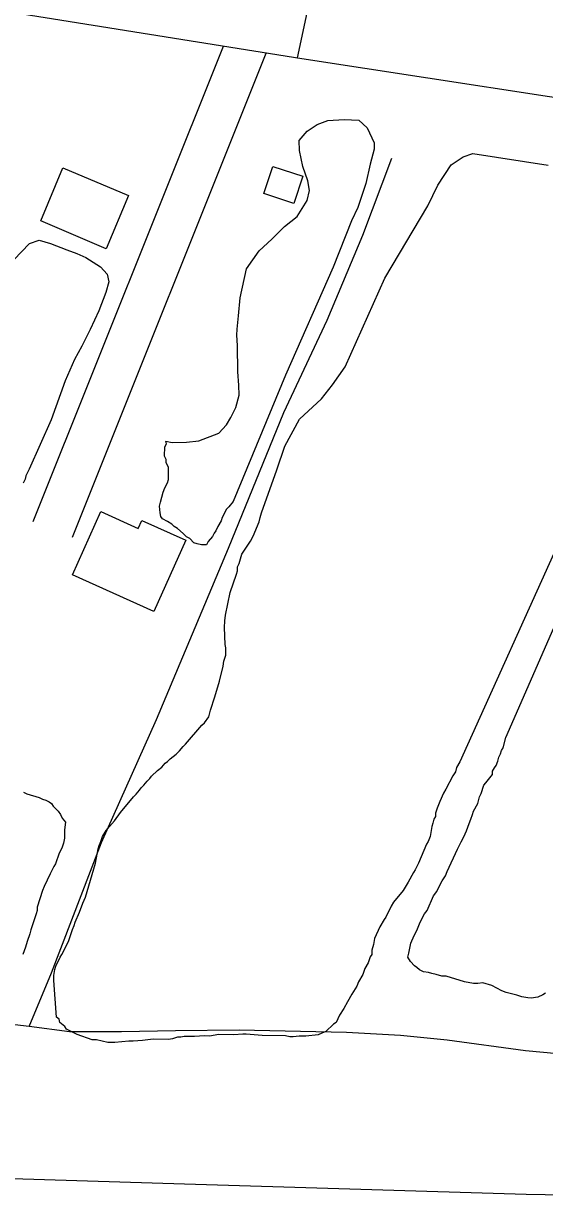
# Model space of a CAD drawing. Extents: x 3807117 to 3845308, y 337856 to 363736.
# Drawn here: x 3814364 to 3814731, y 349734 to 350568 of the extents above; entities that cross this region are included whole.
import ezdxf

# ---------------------------------------------------------------- set-up
doc = ezdxf.new("R2010")
doc.units = 0
for name, color, linetype in [('V-BLDG-OTLN', 7, 'Continuous'), ('V-GRID-MAJR', 7, 'Continuous'), ('V-RIVR-EDGE', 7, 'Continuous'), ('V-ROAD-CNTR', 7, 'Continuous'), ('V-SITE-VEGE', 7, 'Continuous'), ('V-TOPO-SHOR', 7, 'Continuous')]:
    doc.layers.add(name, color=color, linetype=linetype)

msp = doc.modelspace()

# ---------------------------------------------------------------- linework, layer by layer
at = {"layer": 'V-BLDG-OTLN'}
for points in [[(3814554.57, 350441.24), (3814533.4, 350448.2), (3814539.7, 350467.36), (3814560.78, 350460.43)], [(3814422.01, 350409.27), (3814375.87, 350428.96), (3814391.48, 350466.3), (3814437.77, 350446.93)], [(3814455.7, 350153.25), (3814398.19, 350179.03), (3814418.23, 350223.73), (3814444.7, 350211.86), (3814447.24, 350217.54), (3814478.28, 350203.62)]]:
    msp.add_lwpolyline(points, close=True, dxfattribs=at)
at = {"layer": 'V-GRID-MAJR'}
msp.add_spline([(3811276.87, 349341.55), (3816580.93, 349419.09), (3821884.97, 349497.4), (3827189.01, 349576.48), (3832493.03, 349656.33), (3837797.04, 349736.96), (3843101.04, 349818.35)], degree=3, dxfattribs=at)
at = {"layer": 'V-RIVR-EDGE'}
msp.add_spline([(3811218.45, 353357.75), (3811241.21, 353349.18), (3811277.57, 353336.15), (3811374.55, 353305.99), (3811420.6, 353288.89), (3811465.03, 353269.37), (3811510.27, 353249.04), (3811559.54, 353223.84), (3811619.3, 353188.92), (3811662.89, 353154.04), (3811691.94, 353127.28), (3811709.7, 353115.91), (3811765.42, 353081), (3811802.58, 353062.3), (3811835.68, 353041.2), (3811867.17, 353019.28), (3811896.23, 352996.57), (3811913.17, 352981.16), (3811951.93, 352955.99), (3812009.28, 352925.93), (3812057.74, 352901.54), (3812121.56, 352872.27), (3812173.25, 352846.26), (3812216.06, 352823.51), (3812265.33, 352799.13), (3812306.53, 352778.81), (3812348.53, 352757.68), (3812386.49, 352735.75), (3812421.22, 352720.3), (3812460.8, 352699.98), (3812545.61, 352656.1), (3812602.97, 352631.69), (3812678.12, 352606.44), (3812715.31, 352600.68), (3812744.42, 352597.38), (3812762.2, 352594.1), (3812802.62, 352585.1), (3812822.01, 352580.2), (3812833.34, 352581.79), (3812848.71, 352583.37), (3812863.26, 352580.91), (3812881.04, 352576.82), (3812922.25, 352559.74), (3812963.46, 352545.08), (3812993.35, 352532.06), (3813052.31, 352503.61), (3813083.01, 352490.59), (3813106.46, 352488.92), (3813129.91, 352485.63), (3813159, 352477.47), (3813194.55, 352462.01), (3813230.1, 352446.56), (3813273.7, 352417.34), (3813301.14, 352397.05), (3813318.91, 352388.11), (3813348, 352378.33), (3813381.13, 352364.5), (3813413.43, 352345.82), (3813494.23, 352316.51), (3813551.59, 352290.49), (3813617.85, 352267.68), (3813655.02, 352255.45), (3813691.38, 352240), (3813714.01, 352235.9), (3813744.71, 352223.69), (3813776.23, 352213.91), (3813798.06, 352213.86), (3813836.05, 352202.44), (3813875.64, 352186.97), (3813962.9, 352155.22), (3814023.51, 352136.47), (3814102.7, 352107.97), (3814155.23, 352091.66), (3814196.44, 352079.43), (3814266.74, 352055.8), (3814323.32, 352041.91), (3814445.34, 352003.6), (3814506.76, 351985.66), (3814578.69, 351964.45), (3814657.89, 351940.8), (3814702.34, 351927.75), (3814721.75, 351929.32), (3814754.09, 351926.01), (3814770.26, 351923.54), (3814789.65, 351914.6), (3814876.12, 351887.69), (3814949.66, 351867.29), (3815006.24, 351854.21), (3815041.8, 351845.23), (3815100, 351831.34), (3815142.83, 351819.1), (3815167.09, 351818.23), (3815176.79, 351814.97), (3815198.62, 351812.49), (3815248.71, 351793.77), (3815354.59, 351764.39), (3815405.5, 351749.71), (3815426.52, 351748.04), (3815454.83, 351747.16), (3815474.24, 351747.11), (3815497.68, 351743.82), (3815524.35, 351737.28), (3815541.33, 351734.81), (3815565.58, 351730.71), (3815596.3, 351724.97), (3815642.38, 351716.77), (3815669.07, 351715.9), (3815682.81, 351715.05), (3815696.55, 351711.79), (3815717.56, 351705.26), (3815765.26, 351698.68), (3815820.23, 351687.22), (3815860.65, 351679.03), (3815887.32, 351674.92), (3815924.51, 351666.74), (3815943.91, 351662.65), (3815983.51, 351652.04), (3816003.72, 351648.75), (3816038.48, 351643.81), (3816063.54, 351639.71), (3816105.59, 351635.56), (3816135.51, 351634.68), (3816171.09, 351635.4), (3816210.74, 351640.96), (3816241.48, 351644.93), (3816273.83, 351645.66), (3816303.76, 351648.01), (3816321.54, 351645.54), (3816344.17, 351637.4), (3816355.48, 351632.52), (3816384.58, 351625.98), (3816408.82, 351617.83), (3816424.99, 351614.55), (3816446.8, 351606.41), (3816479.12, 351591.77), (3816506.58, 351580.38), (3816543.75, 351564.12), (3816581.72, 351547.85), (3816605.95, 351537.28), (3816640.72, 351532.34), (3816698.92, 351520.06), (3816723.15, 351510.3), (3816746.6, 351507), (3816761.16, 351507.78), (3816778.13, 351503.69), (3816798.34, 351497.98), (3816825, 351487.4), (3816855.71, 351479.24), (3816886.43, 351474.31), (3816925.24, 351471.79), (3816966.49, 351474.11), (3816998.04, 351476.46), (3817026.34, 351475.58), (3817070.01, 351472.24), (3817092.65, 351470.56), (3817117.7, 351461.61), (3817150.84, 351455.86), (3817209.06, 351450.87), (3817268.89, 351445.87), (3817306.88, 351436.88), (3817355.39, 351431.9), (3817427.34, 351420.4), (3817484.73, 351407.32), (3817542.94, 351399.09), (3817623.81, 351395.66), (3817702.24, 351390.61), (3817745.91, 351388.88), (3817785.52, 351383.93), (3817817.87, 351380.62), (3817858.28, 351372.43), (3817897.08, 351363.44), (3817925.37, 351356.9), (3817962.56, 351352.76), (3818012.7, 351351.83), (3818077.4, 351352.48), (3818152.61, 351350.68), (3818194.66, 351347.34), (3818239.12, 351341.57), (3818286.01, 351331.75), (3818338.55, 351321.1), (3818397.56, 351310.44), (3818454.15, 351303.02), (3818509.14, 351298.84), (3818571.39, 351293.03), (3818663.57, 351285.52), (3818727.45, 351279.7), (3818795.36, 351269.83), (3818876.2, 351255.07), (3818923.09, 351250.1), (3818977.26, 351245.12), (3819054.89, 351238.46), (3819127.66, 351231.81), (3819212.56, 351225.94), (3819281.3, 351224.96), (3819351.66, 351224.78), (3819419.6, 351227.04), (3819476.21, 351226.9), (3819520.69, 351227.6), (3819546.57, 351227.54), (3819582.95, 351220.98), (3819614.49, 351220.09), (3819672.7, 351214.28), (3819726.07, 351210.92), (3819778.63, 351205.13), (3819810.96, 351200.19), (3819871.59, 351188.72), (3819899.88, 351182.99), (3819915.25, 351182.95), (3819932.24, 351185.34), (3819953.26, 351184.48), (3819983.18, 351182.78), (3820021.98, 351174.6), (3820084.22, 351159.89), (3820145.64, 351141.14), (3820186.04, 351126.48), (3820236.16, 351120.69), (3820274.96, 351112.51), (3820329.94, 351105.91), (3820344.5, 351105.87), (3820380.09, 351107.4), (3820408.4, 351109.75), (3820453.68, 351108.03), (3820490.07, 351107.13), (3820518.37, 351101.4), (3820553.93, 351094.03), (3820601.63, 351086.63), (3820680.85, 351071.88), (3820732.56, 351053.96), (3820765.7, 351044.98), (3820836.03, 351032.68), (3820886.95, 351021.23), (3820941.92, 351009.77), (3820979.1, 351001.59), (3821029.21, 350986.91), (3821084.97, 350968.98), (3821149.62, 350949.41), (3821214.28, 350937.12), (3821274.11, 350927.27), (3821338.79, 350922.25), (3821390.55, 350921.32), (3821439.88, 350920.39), (3821482.74, 350919.47), (3821516.7, 350916.96), (3821545.82, 350918.51), (3821604.05, 350917.55), (3821659.04, 350916.61), (3821685.74, 350923.01), (3821735.92, 350937.45), (3821757.76, 350939.82), (3821803.07, 350944.56), (3821833.79, 350942.06), (3821854.81, 350937.96), (3821867.75, 350937.93), (3821881.5, 350939.51), (3821902.56, 350953.21), (3821911.47, 350959.66), (3821920.37, 350959.63), (3821942.2, 350958.77), (3821963.22, 350953.06), (3821985.85, 350947.34), (3822015.76, 350942.41), (3822040.81, 350932.65), (3822068.26, 350916.41), (3822083.59, 350901.81), (3822094.07, 350887.23), (3822105.37, 350879.92), (3822121.54, 350876.65), (3822152.25, 350869.29), (3822191.87, 350864.34), (3822226.65, 350865.06), (3822267.91, 350870.62), (3822284.9, 350872.2), (3822305.11, 350872.15), (3822333.42, 350872.08), (3822351.22, 350873.65), (3822361.73, 350874.43), (3822394.89, 350872.73), (3822423.99, 350870.24), (3822458.75, 350862.87), (3822510.5, 350859.51), (3822540.43, 350859.43), (3822561.46, 350863.43), (3822581.69, 350865.8), (3822615.65, 350864.1), (3822672.24, 350856.68), (3822705.39, 350852.56), (3822756.32, 350841.92), (3822787.04, 350836.99), (3822823.41, 350830.43), (3822867.88, 350823.85), (3822902.63, 350816.48), (3822945.47, 350806.67), (3823006.09, 350790.35), (3823079.61, 350760.24), (3823137.78, 350735.03), (3823194.35, 350718.71), (3823245.28, 350709.69), (3823306.73, 350704.69), (3823364.14, 350701.31), (3823417.51, 350697.14), (3823449.05, 350697.06), (3823481.4, 350698.6), (3823550.15, 350699.23), (3823581.69, 350699.16), (3823629.38, 350688.52), (3823668.18, 350681.15), (3823696.46, 350671.37), (3823753.82, 350646.97), (3823806.35, 350633.09), (3823863.74, 350620.82), (3823898.51, 350618.31), (3823940.57, 350621.44), (3823978.59, 350625.39), (3824066.78, 350638.92), (3824121.78, 350640.4), (3824177.57, 350635.41), (3824220.42, 350630.45), (3824285.1, 350621.4), (3824327.13, 350611.59), (3824362.69, 350600.98), (3824409.58, 350596.02), (3824448.41, 350601.58), (3824481.61, 350617.67), (3824498.6, 350618.44), (3824513.97, 350620.02), (3824547.95, 350627.22), (3824585.99, 350640.06), (3824629.7, 350655.32), (3824703.39, 350691.53), (3824726.06, 350701.99), (3824746.29, 350707.6), (3824770.56, 350709.16), (3824813.42, 350707.43), (3824846.57, 350707.35), (3824892.68, 350710.47), (3824932.31, 350711.99), (3824992.98, 350715.08), (3825053.63, 350716.54), (3825077.08, 350714.06), (3825118.32, 350711.53), (3825167.65, 350711.41), (3825224.26, 350710.46), (3825268.73, 350706.31), (3825291.38, 350707.06), (3825331.81, 350704.53), (3825397.32, 350703.56), (3825606.74, 350688.49), (3825681.95, 350684.26), (3825718.33, 350679.32), (3825771.68, 350669.48), (3825829.88, 350657.2), (3825876.75, 350644.96), (3825933.34, 350632.69), (3825980.21, 350620.44), (3826027.91, 350613.04), (3826057.82, 350606.5), (3826078.82, 350597.55), (3826099.83, 350588.6), (3826132.93, 350567.49), (3826149.09, 350560.98), (3826170.12, 350560.12), (3826181.44, 350560.09), (3826191.95, 350556.83), (3826200.81, 350545.49), (3826210.51, 350541.42), (3826228.29, 350537.33), (3826238.8, 350537.31), (3826261.48, 350551.81), (3826283.34, 350561.46), (3826294.67, 350563.86), (3826328.63, 350561.35), (3826366.62, 350551.55), (3826404.6, 350537.71), (3826436.92, 350525.5), (3826469.23, 350512.48), (3826521.76, 350496.17), (3826575.93, 350488.76), (3826625.23, 350476.51), (3826668.07, 350467.5), (3826700.4, 350458.53), (3826735.16, 350452.78), (3826769.1, 350442.18), (3826814.37, 350433.98), (3826839.42, 350426.64), (3826868.52, 350417.67), (3826885.48, 350408.74), (3826910.53, 350400.59), (3826925.89, 350397.31), (3826948.52, 350392.41), (3827078.61, 350343.56), (3827134.36, 350324.82), (3827208.69, 350294.71), (3827274.15, 350272.72), (3827333.13, 350249.93), (3827396.95, 350224.7), (3827454.31, 350200.29), (3827493.09, 350180.79), (3827513.27, 350168.61), (3827518.92, 350160.5), (3827515.66, 350154.04), (3827502.68, 350137.09), (3827493.76, 350126.6), (3827492.93, 350118.51), (3827495.33, 350108.8), (3827498.56, 350105.56), (3827504.22, 350105.55), (3827524.51, 350132.99), (3827532.62, 350141.06), (3827540.71, 350143.47), (3827549.6, 350141.02), (3827564.13, 350130.47), (3827579.48, 350125.58), (3827606.96, 350115), (3827631.19, 350105.23), (3827659.45, 350084.14), (3827689.32, 350065.46), (3827728.09, 350044.34), (3827778.17, 350019.14)], degree=3, dxfattribs=at)
at = {"layer": 'V-ROAD-CNTR'}
for points in [[(3811235.65, 351950.9), (3811671.42, 351598.87), (3812060.21, 351304.32), (3812576.56, 351011.17), (3813033.66, 350833.99), (3813414.34, 350726.4), (3814016.4, 350630.6), (3814560.12, 350543.39), (3815615.26, 350381.67), (3816692.6, 350208.1)], [(3814557.07, 350543.88), (3814573.15, 350618.77)], [(3814370.49, 350216.74), (3814504.79, 350552.27)], [(3814398.34, 350205.6), (3814535.08, 350547.23)]]:
    msp.add_lwpolyline(points, dxfattribs=at)
at = {"layer": 'V-SITE-VEGE'}
msp.add_lwpolyline([(3814511.68, 350230.77), (3814508.72, 350227.19), (3814506.92, 350225.45), (3814503.86, 350219.6), (3814503.22, 350217.25), (3814500.78, 350213.16), (3814499.54, 350210.23), (3814498.33, 350208.47), (3814497.1, 350206.13), (3814494.08, 350202.64), (3814492.86, 350200.3), (3814489.31, 350200.37), (3814486.37, 350201.01), (3814484.02, 350201.65), (3814481.12, 350204.66), (3814478.78, 350205.88), (3814476.46, 350208.29), (3814472.39, 350211.91), (3814470.05, 350213.14), (3814468.31, 350214.94), (3814465.38, 350216.77), (3814461.88, 350218.61), (3814460.73, 350220.4), (3814460.18, 350222.78), (3814459.68, 350227.51), (3814460.32, 350230.46), (3814462.23, 350237.51), (3814463.46, 350240.45), (3814465.3, 350243.96), (3814465.94, 350246.31), (3814466.1, 350255.17), (3814464.38, 350258.16), (3814464.43, 350260.52), (3814463.29, 350262.91), (3814463.41, 350269.41), (3814464.74, 350271.5), (3814464.26, 350273.55), (3814468.53, 350272.54), (3814478.69, 350272.72), (3814487.39, 350273.67), (3814501.52, 350279.13), (3814506.99, 350284.94), (3814510.04, 350290.24), (3814513.49, 350297.19), (3814515.87, 350306.01), (3814515.63, 350313.03), (3814515.07, 350322.28), (3814514.68, 350340.93), (3814514.25, 350348.14), (3814514.52, 350352.57), (3814515.43, 350361.79), (3814516.59, 350374.51), (3814521.22, 350395.1), (3814529.96, 350407.86), (3814538.97, 350416.01), (3814547.82, 350424.89), (3814556.81, 350431.93), (3814564.04, 350443.24), (3814565.65, 350450.23), (3814564.48, 350457.08), (3814560.79, 350467.31), (3814558.6, 350478.61), (3814558.36, 350485.64), (3814564.02, 350492.18), (3814570.94, 350496.85), (3814578.57, 350499.66), (3814590.03, 350500.37), (3814600.36, 350500), (3814606.17, 350494.53), (3814611.15, 350484.1), (3814611.25, 350479.48), (3814608.28, 350468.83), (3814605.44, 350455.4), (3814599.58, 350438.33), (3814595.16, 350429), (3814582.37, 350396.18), (3814548.63, 350319.99)], close=True, dxfattribs=at)
for points in [[(3814428.04, 350005.6), (3814432.29, 350011.43), (3814441.35, 350022.49), (3814443.16, 350024.23), (3814445.58, 350027.14), (3814446.79, 350028.89), (3814448.6, 350030.64), (3814451.02, 350033.54), (3814452.82, 350035.28), (3814454.04, 350037.03), (3814458.25, 350041.09), (3814461.25, 350043.4), (3814463.67, 350046.31), (3814465.46, 350047.46), (3814467.27, 350049.2), (3814471.47, 350052.67), (3814473.87, 350054.98), (3814476.29, 350057.9), (3814478.1, 350059.64), (3814489.58, 350073.01), (3814491.38, 350074.75), (3814494.41, 350078.84), (3814495.68, 350083.54), (3814498.81, 350092.94), (3814501.97, 350104.11), (3814504.54, 350114.7), (3814505.19, 350118.23), (3814506.45, 350122.35), (3814506.55, 350127.66), (3814506, 350130.04), (3814505.63, 350141.86), (3814505.72, 350146.59), (3814506.39, 350150.71), (3814509.64, 350166.61), (3814514.02, 350179.53), (3814514.65, 350181.88), (3814514.7, 350184.84), (3814515.93, 350187.18), (3814517.82, 350193.64), (3814520.25, 350197.15), (3814523.91, 350202.99), (3814525.75, 350206.5), (3814530.07, 350216.47), (3814530.78, 350219.63), (3814531.69, 350222.99), (3814542.59, 350253.25), (3814548.26, 350269.95), (3814558.4, 350288.97), (3814573.99, 350303.27), (3814581.75, 350313.28), (3814590.85, 350325.85), (3814618.79, 350388.49), (3814649.1, 350439.63), (3814656.2, 350454.08), (3814665.52, 350468.5), (3814673.93, 350474.07), (3814680.81, 350476.34), (3814734.02, 350468.33)], [(3814356.81, 350401.49), (3814367.92, 350412.91), (3814374.79, 350415.37), (3814382.69, 350413.01), (3814394.24, 350408.54), (3814401.39, 350405.83), (3814407.62, 350403.12), (3814418.02, 350396.47), (3814422.73, 350391.21), (3814423.92, 350385.83), (3814421.75, 350378.3), (3814416.89, 350365.47), (3814410.74, 350352.28), (3814404.79, 350340.39), (3814399.63, 350331.07)], [(3814399.63, 350331.07), (3814393.07, 350316.05), (3814383.14, 350288.53), (3814367.68, 350253.77)], [(3814367.68, 350253.77), (3814365.41, 350249.1), (3814364.77, 350246.75), (3814363.54, 350243.82)], [(3814732.09, 349883.85), (3814730.29, 349882.7), (3814726.72, 349880.99), (3814721.98, 349880.49), (3814719.62, 349880.53), (3814715.49, 349881.2), (3814711.97, 349882.45), (3814704.32, 349884.37), (3814701.39, 349885.6), (3814694.37, 349889.28), (3814687.9, 349891.17), (3814684.34, 349890.65), (3814681.39, 349890.7), (3814674.91, 349892.01), (3814661.98, 349895.79), (3814659.03, 349895.85), (3814654.91, 349897.1), (3814651.97, 349897.75), (3814649.62, 349898.38), (3814646.08, 349899.04), (3814643.15, 349900.28), (3814641.41, 349902.08), (3814639.66, 349903.3), (3814636.76, 349906.31), (3814635.05, 349909.3), (3814635.69, 349912.24), (3814637.01, 349919.3), (3814639.47, 349924.58), (3814641.31, 349928.09), (3814643.78, 349933.95), (3814646.84, 349939.8), (3814648.66, 349942.14), (3814652.99, 349952.69), (3814655.41, 349955.6), (3814657.26, 349959.71), (3814659.1, 349963.22), (3814661.53, 349966.72), (3814662.76, 349969.65), (3814670.15, 349985.47), (3814672.61, 349990.74), (3814674.45, 349994.26), (3814676.3, 349998.36), (3814678.17, 350003.64), (3814679.41, 350006.58), (3814680.66, 350010.1), (3814681.29, 350012.45), (3814684.34, 350017.71), (3814685.61, 350022.42), (3814686.84, 350024.76), (3814688.72, 350030.64), (3814689.94, 350032.39), (3814694.77, 350038.2), (3814694.81, 350040.57), (3814696.04, 350042.91), (3814697.26, 350044.66), (3814698.49, 350047.59), (3814699.14, 350050.53), (3814700.36, 350052.88), (3814701, 350055.23), (3814702.21, 350056.98), (3814704.16, 350064.29), (3814770.9, 350216.88)], [(3814743.37, 350206.12), (3814671.72, 350047.17)], [(3814671.72, 350047.17), (3814669.27, 350043.08), (3814668.63, 350040.13), (3814666.8, 350037.21), (3814661.9, 350027.85), (3814660.07, 350024.93), (3814657.6, 350019.06), (3814655.74, 350014.37), (3814654.49, 350010.85), (3814654.45, 350008.48), (3814653.23, 350006.73), (3814652.59, 350003.79), (3814651.95, 350001.44), (3814651.29, 349997.31), (3814650.64, 349994.37), (3814649.39, 349990.85), (3814648.18, 349989.1), (3814642.61, 349975.61), (3814640.15, 349970.92), (3814638.94, 349969.17), (3814635.26, 349962.15), (3814631.61, 349956.31), (3814624.96, 349948.16), (3814623.13, 349945.24), (3814619.44, 349937.62), (3814618.23, 349935.87), (3814615.17, 349930.61), (3814611.48, 349922.4), (3814610.81, 349918.28), (3814609.55, 349914.17), (3814609.49, 349911.21), (3814608.28, 349909.46), (3814607.02, 349905.35), (3814604.58, 349901.26), (3814603.32, 349897.14), (3814600.27, 349891.88), (3814599.03, 349888.95), (3814595.38, 349883.11), (3814592.33, 349877.85), (3814589.87, 349873.16), (3814586.83, 349868.49), (3814584.37, 349863.22), (3814582.58, 349862.07), (3814577.16, 349856.85), (3814574.18, 349855.72), (3814571.8, 349854.59), (3814562.92, 349853.57), (3814558.19, 349853.66), (3814554.04, 349853.14), (3814551.68, 349853.19), (3814548.74, 349853.83), (3814532.19, 349854.14), (3814520.98, 349854.94), (3814518.61, 349854.98), (3814512.1, 349854.52), (3814501.47, 349854.71), (3814494.95, 349853.65), (3814491.41, 349853.72), (3814484.31, 349853.26), (3814477.21, 349853.39), (3814474.84, 349852.84), (3814472.48, 349852.89), (3814468.91, 349851.77), (3814465.95, 349851.23), (3814455.31, 349851.43), (3814447.61, 349850.4), (3814441.1, 349849.92), (3814438.15, 349849.98), (3814428.08, 349848.98), (3814423.35, 349849.07), (3814415.12, 349851), (3814412.16, 349851.06), (3814401.59, 349854.8), (3814398.66, 349856.03), (3814393.98, 349858.48), (3814392.83, 349860.28), (3814389.34, 349863.3), (3814388.79, 349865.67), (3814387.04, 349866.89), (3814385.16, 349892.93), (3814385.23, 349896.47), (3814385.9, 349900.6), (3814386.53, 349902.95), (3814389.61, 349909.39), (3814390.82, 349911.15), (3814393.88, 349917), (3814395.73, 349921.1), (3814398.24, 349928.74), (3814399.48, 349931.67), (3814400.11, 349934.02), (3814403.2, 349941.05), (3814405.68, 349947.51), (3814407.53, 349951.61), (3814414.48, 349975.71), (3814416.44, 349985.72), (3814417.07, 349988.08), (3814418.31, 349991.01), (3814419.56, 349994.53), (3814422, 349998.62), (3814424.42, 350001.53), (3814428.04, 350005.6)], [(3814363.62, 350025.73), (3814365.96, 350024.51), (3814374.78, 350021.98), (3814377.12, 350020.75), (3814379.47, 350020.12), (3814381.81, 350018.9), (3814383.56, 350017.68), (3814384.71, 350015.88), (3814388.19, 350012.27), (3814389.92, 350009.88), (3814391.06, 350007.49), (3814393.36, 350004.49), (3814392.67, 349999.19), (3814392.56, 349993.28), (3814391.91, 349989.74), (3814390.66, 349986.23), (3814388.82, 349982.72), (3814386.31, 349975.08), (3814385.1, 349973.33), (3814382.64, 349968.05), (3814378.34, 349959.27), (3814377.1, 349956.33), (3814373.34, 349944.58), (3814373.29, 349942.22), (3814372.66, 349939.87), (3814368.91, 349928.71), (3814368.26, 349925.77), (3814366.39, 349920.48), (3814365.13, 349916.37), (3814363.26, 349911.09)]]:
    msp.add_lwpolyline(points, dxfattribs=at)
at = {"layer": 'V-TOPO-SHOR'}
for points in [[(3814367.71, 349860.28), (3814383.39, 349898.23), (3814418.88, 349990.23), (3814457.52, 350077.11), (3814508.33, 350197.96), (3814547.54, 350293.73), (3814578.08, 350358.92), (3814603.27, 350418.74), (3814623.71, 350473.18)], [(3811267.37, 349994.98), (3811269.83, 349994.38), (3811463.25, 349939.14), (3811696.33, 349875.38), (3811740.56, 349860.87), (3811762.2, 349853.62), (3811796.55, 349843.65), (3811939.12, 349831.04), (3812148.54, 349816.25), (3812372.13, 349811.16), (3812670.96, 349802.8), (3812916.62, 349795.74), (3813154.49, 349788.52), (3813369.66, 349782.03), (3813595.7, 349774.09), (3813755.54, 349770.49), (3813947.11, 349765.99), (3814211.1, 349757.66), (3814477.26, 349749.29), (3814718.55, 349742), (3814932.53, 349738.33), (3815150.16, 349729.93)], [(3815323.6, 349821.76), (3815295.05, 349828.84), (3815187.11, 349839.94), (3815120.62, 349840.93), (3815025.39, 349839.58), (3814956.71, 349843.66), (3814898.84, 349843.8), (3814842.74, 349838.63), (3814778.02, 349837.96), (3814740.9, 349841.16), (3814718.07, 349843.12), (3814662.77, 349850.69), (3814629.85, 349854.1), (3814591.62, 349856.05), (3814515.86, 349857.84), (3814471.06, 349857.43), (3814432.77, 349856.58), (3814396.06, 349856.64), (3814367.71, 349860.28), (3814353.54, 349862.1)]]:
    msp.add_lwpolyline(points, dxfattribs=at)

doc.saveas('drawing.dxf')
